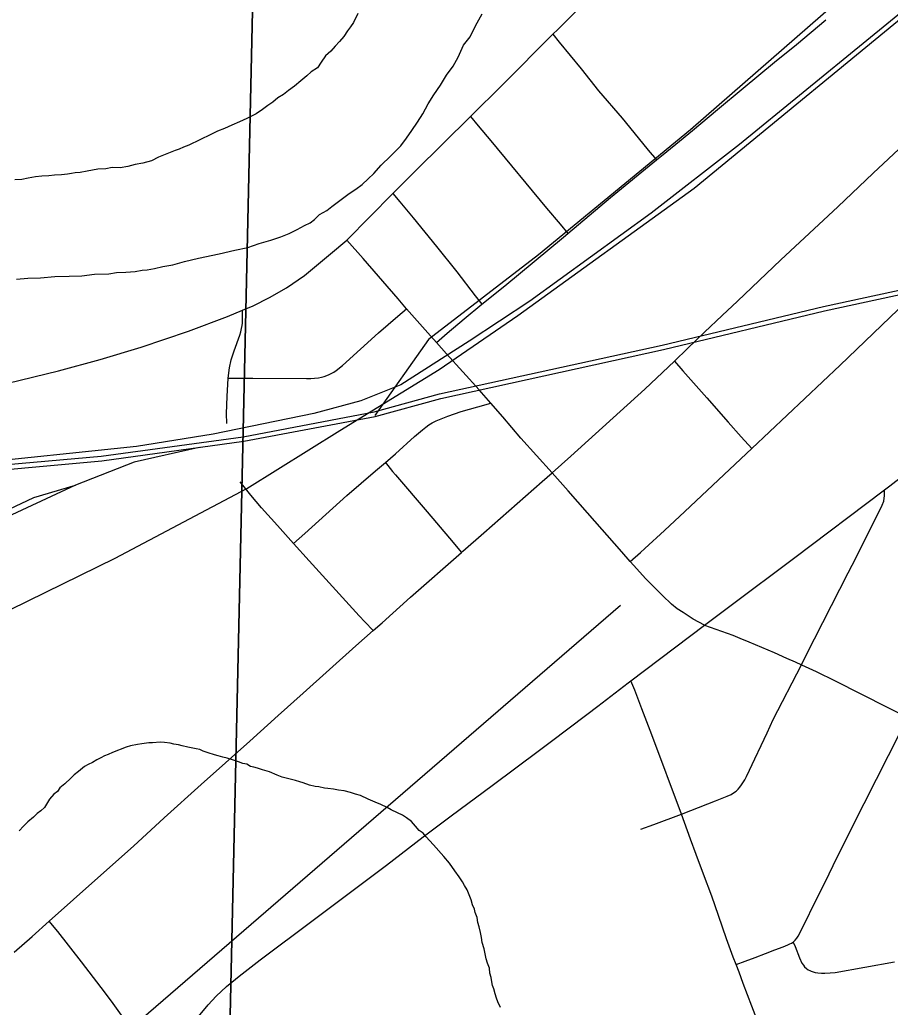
# Model space of a CAD drawing. Extents: x 2.4 to 73.1, y 4.5 to 25.6.
# Drawn here: x 35.4879 to 35.721, y 22.2401 to 22.5047 of the extents above; entities that cross this region are included whole.
import ezdxf

# ---------------------------------------------------------------- set-up
doc = ezdxf.new("R2010")
doc.units = 0
for name, color, linetype in [('GM_X_City_Street', 7, 'Continuous'), ('GM_X_County_Road', 7, 'Continuous'), ('GM_X_Major_River', 7, 'Continuous'), ('GM_X_Minor_River', 7, 'Continuous'), ('GM_X_Rail_Line', 7, 'Continuous'), ('GM_X_Section', 7, 'Continuous'), ('GM_X_State_Route', 7, 'Continuous')]:
    doc.layers.add(name, color=color, linetype=linetype)

msp = doc.modelspace()

# ---------------------------------------------------------------- linework, layer by layer
at = {"layer": 'GM_X_City_Street'}
msp.add_line((35.57541, 22.44563), (35.58781, 22.45811), dxfattribs=at)
for points in [[(35.63061, 22.50077), (35.63192, 22.50208), (35.6372, 22.50733), (35.64637, 22.51661), (35.65062, 22.52071), (35.65508, 22.52501), (35.66334, 22.53339), (35.6679, 22.53802), (35.67234, 22.54247)], [(35.6304, 22.38324), (35.63544, 22.38773), (35.65524, 22.40568), (35.66156, 22.41166), (35.66315, 22.41319), (35.66671, 22.4166), (35.67118, 22.42092), (35.67591, 22.4254), (35.68002, 22.42927), (35.68392, 22.43289), (35.69168, 22.44037), (35.70691, 22.45457), (35.71636, 22.46357), (35.73559, 22.48152), (35.73851, 22.48426), (35.74464, 22.49005), (35.74852, 22.49363), (35.75262, 22.49738), (35.75575, 22.50035), (35.7578, 22.50221), (35.76137, 22.50559), (35.76227, 22.50643), (35.76531, 22.5093)], [(35.59943, 22.41821), (35.60236, 22.42071), (35.60687, 22.42455), (35.61163, 22.42842), (35.61773, 22.43337), (35.63349, 22.44645), (35.63462, 22.4474), (35.64602, 22.45702), (35.6584, 22.46709), (35.65973, 22.46816), (35.66351, 22.47131), (35.66802, 22.47498), (35.67473, 22.48057), (35.68156, 22.48635), (35.68999, 22.49327), (35.69585, 22.49801), (35.70367, 22.50465)], [(35.60855, 22.47875), (35.61721, 22.48733), (35.63061, 22.50077)], [(35.63061, 22.50077), (35.63235, 22.49865), (35.63819, 22.49149), (35.64285, 22.48565), (35.64913, 22.47832), (35.65228, 22.47445), (35.65618, 22.46976), (35.6584, 22.46709)], [(35.58781, 22.45811), (35.5938, 22.46414), (35.60855, 22.47875)], [(35.60855, 22.47875), (35.61065, 22.47627), (35.61405, 22.47223), (35.62893, 22.45419), (35.63253, 22.4499), (35.63462, 22.4474)], [(35.58781, 22.45811), (35.58967, 22.45589), (35.59324, 22.4516), (35.5995, 22.44391), (35.6049, 22.43709), (35.60984, 22.43072), (35.61163, 22.42842)], [(35.59147, 22.42724), (35.58916, 22.42988), (35.57985, 22.44074), (35.57541, 22.44563)], [(35.65132, 22.35955), (35.65406, 22.36196), (35.65523, 22.36299), (35.66049, 22.36784), (35.66594, 22.37294), (35.68393, 22.38979), (35.69807, 22.40322), (35.70759, 22.41216), (35.72082, 22.42485), (35.72508, 22.42892)], [(35.5433, 22.39651), (35.54327, 22.39916), (35.5434, 22.40372), (35.54369, 22.40864), (35.54405, 22.41139), (35.54452, 22.41359), (35.54526, 22.41597), (35.54683, 22.4202), (35.54705, 22.42101), (35.54729, 22.42196), (35.54742, 22.42272), (35.54747, 22.4234), (35.54747, 22.42406), (35.54747, 22.42682)], [(35.54369, 22.40864), (35.5466, 22.40862), (35.55032, 22.4086), (35.56462, 22.40852), (35.56584, 22.40858), (35.56679, 22.40863), (35.56784, 22.40874), (35.56868, 22.40891), (35.56942, 22.40912), (35.57011, 22.40937), (35.57069, 22.40959), (35.57125, 22.40987), (35.57195, 22.41025), (35.57257, 22.41068), (35.57429, 22.41202), (35.58397, 22.42077), (35.58914, 22.42523), (35.59147, 22.42724)], [(35.59943, 22.41821), (35.59716, 22.42075), (35.59147, 22.42724)], [(35.61403, 22.40191), (35.61088, 22.40549), (35.60214, 22.41519), (35.59943, 22.41821)], [(35.66315, 22.41319), (35.66546, 22.41057), (35.67182, 22.40337), (35.67754, 22.39683), (35.68108, 22.39293), (35.68393, 22.38979)], [(35.56121, 22.36433), (35.5642, 22.36704), (35.57545, 22.37719), (35.58314, 22.38382), (35.58576, 22.38606), (35.5885, 22.38841), (35.59361, 22.39298), (35.59461, 22.39388), (35.59568, 22.39484), (35.59657, 22.39556), (35.59743, 22.39614), (35.59832, 22.39669), (35.59933, 22.39719), (35.60251, 22.39848), (35.60604, 22.39968), (35.61053, 22.40093), (35.61403, 22.40191)], [(35.6304, 22.38324), (35.62206, 22.39258), (35.61725, 22.39825), (35.61403, 22.40191)], [(35.58576, 22.38606), (35.58771, 22.38368), (35.58849, 22.38272), (35.597, 22.37281), (35.60294, 22.36575), (35.60618, 22.36198)], [(35.65132, 22.35955), (35.64912, 22.36211), (35.63985, 22.37259), (35.63471, 22.37842), (35.6304, 22.38324)], [(35.5825, 22.34102), (35.58023, 22.34339), (35.57873, 22.34495), (35.56539, 22.35967), (35.56121, 22.36433), (35.55689, 22.36914), (35.55261, 22.37395), (35.54977, 22.37731), (35.54693, 22.38089)], [(35.65414, 22.2878), (35.65762, 22.28912), (35.66503, 22.29182), (35.66757, 22.29281), (35.67417, 22.29539), (35.67732, 22.29665), (35.67833, 22.29714), (35.67898, 22.29756), (35.67968, 22.29805), (35.68022, 22.29858), (35.68069, 22.29907), (35.68116, 22.2997), (35.68149, 22.30023), (35.68199, 22.30105), (35.68244, 22.3019), (35.68328, 22.30368), (35.68469, 22.30668), (35.68636, 22.31021), (35.68799, 22.31367), (35.68965, 22.31718), (35.69716, 22.33189), (35.69847, 22.33448), (35.70969, 22.35646), (35.71185, 22.36058), (35.71883, 22.37458), (35.71922, 22.37571), (35.71937, 22.37649), (35.71943, 22.37716), (35.71938, 22.37871)], [(35.67126, 22.34245), (35.66821, 22.34411), (35.66552, 22.34585), (35.66392, 22.34689), (35.66241, 22.34807), (35.65993, 22.35046), (35.65817, 22.35222), (35.65553, 22.35485), (35.65218, 22.35855), (35.65132, 22.35955)], [(35.67126, 22.34245), (35.67881, 22.33977), (35.68064, 22.33902), (35.68313, 22.33799), (35.68984, 22.33518), (35.69315, 22.33364), (35.69549, 22.33262), (35.69716, 22.33189)], [(35.69716, 22.33189), (35.70109, 22.33005), (35.70621, 22.32754), (35.72011, 22.32051), (35.72563, 22.31776)], [(35.68614, 22.23465), (35.68389, 22.24043), (35.68159, 22.24653), (35.68046, 22.24951), (35.6797, 22.25155), (35.67893, 22.25359), (35.67714, 22.25847), (35.67496, 22.26473), (35.67317, 22.26988), (35.67098, 22.27578), (35.66903, 22.28103), (35.6675, 22.28514), (35.66503, 22.29182), (35.65713, 22.31312), (35.65448, 22.32008), (35.65253, 22.32505), (35.65153, 22.3276)], [(35.6797, 22.25155), (35.68212, 22.25248), (35.6848, 22.2535), (35.68755, 22.25455), (35.69009, 22.25552), (35.69227, 22.25635), (35.6935, 22.25682), (35.69408, 22.25709), (35.69453, 22.25731), (35.69497, 22.25758), (35.6955, 22.25808), (35.69595, 22.25864), (35.69628, 22.25913), (35.69674, 22.25996), (35.6975, 22.26146), (35.69816, 22.26283), (35.70062, 22.26779), (35.70353, 22.27362), (35.70671, 22.28034), (35.71396, 22.29475), (35.72379, 22.3141)], [(35.52651, 22.22471), (35.52574, 22.22527), (35.52432, 22.22631), (35.52319, 22.22736), (35.52212, 22.22855), (35.51932, 22.23211), (35.51243, 22.24175), (35.50971, 22.24545), (35.50443, 22.25234), (35.49805, 22.26038), (35.49579, 22.26322)], [(35.69497, 22.25758), (35.69547, 22.25638), (35.69667, 22.25338), (35.69732, 22.25196), (35.6977, 22.25139), (35.69804, 22.25095), (35.6985, 22.25049), (35.69898, 22.25016), (35.69941, 22.24994), (35.69981, 22.24976), (35.70029, 22.2496), (35.70085, 22.24946), (35.70158, 22.24934), (35.70252, 22.24926), (35.70342, 22.24923), (35.70491, 22.24934), (35.70621, 22.24947), (35.71415, 22.25091), (35.7221, 22.25227)]]:
    msp.add_lwpolyline(points, dxfattribs=at)
at = {"layer": 'GM_X_County_Road'}
for points in [[(35.54747, 22.42682), (35.55033, 22.42802), (35.55476, 22.43022), (35.55929, 22.43287), (35.56415, 22.43618), (35.57111, 22.44193), (35.57541, 22.44563)], [(35.38207, 22.39551), (35.39698, 22.39673), (35.42545, 22.39886), (35.43566, 22.39978), (35.44862, 22.40119), (35.46, 22.40276), (35.4753, 22.40536), (35.48471, 22.40731), (35.49829, 22.41059), (35.50937, 22.41363), (35.52035, 22.41699), (35.53302, 22.42123), (35.54349, 22.42513), (35.54747, 22.42682)], [(35.60618, 22.36198), (35.60651, 22.36228), (35.61213, 22.36717), (35.62778, 22.38092), (35.6304, 22.38324)], [(35.5825, 22.34102), (35.58487, 22.34311), (35.5925, 22.34996), (35.60618, 22.36198)], [(35.49579, 22.26322), (35.50881, 22.27481), (35.5183, 22.2833), (35.52657, 22.29083), (35.53649, 22.29979), (35.54296, 22.30561), (35.54944, 22.31142), (35.5571, 22.31824), (35.56379, 22.32427), (35.57788, 22.33693), (35.5825, 22.34102)], [(35.48639, 22.25486), (35.49116, 22.2591), (35.49579, 22.26322)]]:
    msp.add_lwpolyline(points, dxfattribs=at)
at = {"layer": 'GM_X_Major_River'}
for points in [[(35.487, 22.43515), (35.49004, 22.43545), (35.49347, 22.43556), (35.49727, 22.43584), (35.50107, 22.43593), (35.50449, 22.43604), (35.50792, 22.43652), (35.51173, 22.43661), (35.51382, 22.43694), (35.5163, 22.43707), (35.51877, 22.4372), (35.52067, 22.43753), (35.52201, 22.43768), (35.52392, 22.43801), (35.52621, 22.43852), (35.52888, 22.43903), (35.53194, 22.4399), (35.53576, 22.44075), (35.5413, 22.44194), (35.5455, 22.44297), (35.54894, 22.44365), (35.552, 22.44471), (35.55506, 22.44558), (35.55775, 22.44646), (35.56005, 22.44735), (35.56216, 22.44844), (35.56409, 22.44953), (35.56563, 22.45025), (35.56679, 22.45117), (35.56815, 22.45247), (35.57008, 22.45356), (35.57144, 22.45466), (35.57608, 22.45815), (35.57782, 22.45925), (35.57956, 22.46053), (35.58112, 22.46201), (35.58267, 22.46349), (35.58463, 22.46572), (35.58716, 22.46813), (35.58989, 22.47091), (35.59146, 22.47296), (35.59284, 22.47501), (35.59441, 22.47725), (35.5958, 22.47949), (35.59719, 22.48212), (35.59877, 22.48454), (35.60055, 22.48716), (35.60213, 22.48978), (35.6039, 22.4922), (35.60529, 22.49463), (35.6067, 22.49783), (35.60847, 22.50006), (35.60987, 22.50306), (35.61166, 22.50625)], [(35.487, 22.43515), (35.49004, 22.43545), (35.49347, 22.43556), (35.49727, 22.43584), (35.50107, 22.43593), (35.50449, 22.43604), (35.50792, 22.43652), (35.51173, 22.43661), (35.51382, 22.43694), (35.5163, 22.43707), (35.51877, 22.4372), (35.52067, 22.43753), (35.52201, 22.43768), (35.52392, 22.43801), (35.52621, 22.43852), (35.52888, 22.43903), (35.53194, 22.4399), (35.53576, 22.44075), (35.5413, 22.44194), (35.5455, 22.44297), (35.54894, 22.44365), (35.552, 22.44471), (35.55506, 22.44558), (35.55775, 22.44646), (35.56005, 22.44735), (35.56216, 22.44844), (35.56409, 22.44953), (35.56563, 22.45025), (35.56679, 22.45117), (35.56815, 22.45247), (35.57008, 22.45356), (35.57144, 22.45466), (35.57608, 22.45815), (35.57782, 22.45925), (35.57956, 22.46053), (35.58112, 22.46201), (35.58267, 22.46349), (35.58463, 22.46572), (35.58716, 22.46813), (35.58989, 22.47091), (35.59146, 22.47296), (35.59284, 22.47501), (35.59441, 22.47725), (35.5958, 22.47949), (35.59719, 22.48212), (35.59877, 22.48454), (35.60055, 22.48716), (35.60213, 22.48978), (35.6039, 22.4922), (35.60529, 22.49463), (35.6067, 22.49783), (35.60847, 22.50006), (35.60987, 22.50306), (35.61166, 22.50625)], [(35.57843, 22.50633), (35.57723, 22.50389), (35.57644, 22.50277), (35.57565, 22.50165), (35.57466, 22.50016), (35.57349, 22.49886), (35.57232, 22.49756), (35.57115, 22.49626)], [(35.57843, 22.50633), (35.57723, 22.50389), (35.57644, 22.50277), (35.57565, 22.50165), (35.57466, 22.50016), (35.57349, 22.49886), (35.57232, 22.49756), (35.57115, 22.49626)], [(35.57115, 22.49626), (35.56978, 22.49496), (35.5686, 22.49329), (35.56762, 22.49179), (35.56588, 22.4907), (35.56471, 22.48959), (35.56316, 22.4883), (35.56141, 22.48682), (35.55987, 22.48572), (35.55851, 22.48461), (35.55697, 22.4837), (35.55561, 22.4826), (35.55426, 22.48168), (35.5529, 22.48058), (35.55116, 22.47948), (35.54866, 22.47822), (35.54674, 22.47732), (35.54463, 22.47642), (35.54271, 22.47552), (35.54079, 22.47481), (35.53906, 22.4739), (35.5331, 22.47102), (35.53176, 22.47048), (35.5306, 22.46994), (35.52945, 22.46959), (35.52811, 22.46905), (35.52677, 22.46852), (35.52504, 22.4678), (35.52312, 22.4669), (35.52082, 22.4662), (35.51873, 22.46587), (35.51681, 22.46535), (35.51472, 22.46502), (35.51263, 22.46508), (35.51091, 22.46474), (35.50882, 22.4646), (35.50596, 22.46411), (35.50405, 22.46377), (35.50272, 22.46362), (35.50176, 22.46345), (35.50062, 22.46329), (35.49909, 22.46314), (35.49719, 22.463), (35.49567, 22.46285), (35.49377, 22.46271), (35.49205, 22.46256), (35.49014, 22.46223), (35.48843, 22.46189), (35.48653, 22.46175)], [(35.57115, 22.49626), (35.56978, 22.49496), (35.5686, 22.49329), (35.56762, 22.49179), (35.56588, 22.4907), (35.56471, 22.48959), (35.56316, 22.4883), (35.56141, 22.48682), (35.55987, 22.48572), (35.55851, 22.48461), (35.55697, 22.4837), (35.55561, 22.4826), (35.55426, 22.48168), (35.5529, 22.48058), (35.55116, 22.47948), (35.54866, 22.47822), (35.54674, 22.47732), (35.54463, 22.47642), (35.54271, 22.47552), (35.54079, 22.47481), (35.53906, 22.4739), (35.5331, 22.47102), (35.53176, 22.47048), (35.5306, 22.46994), (35.52945, 22.46959), (35.52811, 22.46905), (35.52677, 22.46852), (35.52504, 22.4678), (35.52312, 22.4669), (35.52082, 22.4662), (35.51873, 22.46587), (35.51681, 22.46535), (35.51472, 22.46502), (35.51263, 22.46508), (35.51091, 22.46474), (35.50882, 22.4646), (35.50596, 22.46411), (35.50405, 22.46377), (35.50272, 22.46362), (35.50176, 22.46345), (35.50062, 22.46329), (35.49909, 22.46314), (35.49719, 22.463), (35.49567, 22.46285), (35.49377, 22.46271), (35.49205, 22.46256), (35.49014, 22.46223), (35.48843, 22.46189), (35.48653, 22.46175)]]:
    msp.add_lwpolyline(points, dxfattribs=at)
at = {"layer": 'GM_X_Minor_River'}
for points in [[(34.70567, 21.5331), (35.64872, 22.34787)], [(35.5487, 22.30521), (35.54757, 22.30543), (35.54644, 22.30583), (35.54455, 22.30645), (35.54343, 22.30686), (35.54229, 22.30708), (35.54097, 22.30749), (35.54003, 22.30771), (35.53833, 22.30832), (35.53701, 22.30873), (35.53608, 22.30913), (35.53513, 22.30935), (35.53419, 22.30956), (35.53286, 22.30979), (35.53135, 22.3102), (35.53041, 22.31042), (35.52909, 22.31064), (35.52814, 22.31086), (35.52663, 22.31108), (35.52549, 22.31111), (35.5234, 22.31098), (35.52245, 22.311), (35.52054, 22.31067), (35.5194, 22.31051), (35.51749, 22.31018), (35.51634, 22.30982), (35.51269, 22.3084), (35.51154, 22.30786), (35.51058, 22.3075), (35.50962, 22.30696), (35.50847, 22.30642), (35.50731, 22.30569), (35.50616, 22.30515), (35.50519, 22.3046), (35.50364, 22.30331), (35.50248, 22.30239), (35.50151, 22.30146), (35.49995, 22.29999), (35.49859, 22.29888), (35.498, 22.29795), (35.49703, 22.29721), (35.49586, 22.29591), (35.49527, 22.29498), (35.49447, 22.29367), (35.4935, 22.29274), (35.49253, 22.29201), (35.49156, 22.29108), (35.49001, 22.28979), (35.48884, 22.28868), (35.48767, 22.28738)], [(35.61659, 22.24006), (35.61587, 22.24159), (35.61551, 22.24255), (35.61516, 22.2437), (35.61481, 22.24504), (35.61446, 22.246), (35.61429, 22.24695), (35.61413, 22.2481), (35.61378, 22.24924), (35.61362, 22.25058), (35.61309, 22.25192), (35.61273, 22.25307), (35.61257, 22.25402), (35.61223, 22.25574), (35.6117, 22.25746), (35.61155, 22.2588), (35.6112, 22.26013), (35.61086, 22.26166), (35.61051, 22.26281), (35.61035, 22.26414), (35.60982, 22.26549), (35.60965, 22.26644), (35.60911, 22.26759), (35.60876, 22.26893), (35.60823, 22.27027), (35.60769, 22.27162), (35.60696, 22.27278), (35.60641, 22.27374), (35.6055, 22.27509), (35.6044, 22.27664), (35.60293, 22.27876), (35.60146, 22.28051), (35.59868, 22.28362), (35.59757, 22.28479), (35.59665, 22.28576), (35.59591, 22.28673), (35.59479, 22.28752), (35.59387, 22.28868), (35.59276, 22.28985), (35.59146, 22.29083), (35.59034, 22.29162), (35.58902, 22.29222), (35.58733, 22.29302), (35.58621, 22.29362), (35.58452, 22.29442), (35.58301, 22.29503), (35.58114, 22.29584), (35.57907, 22.29684), (35.57775, 22.29725), (35.57643, 22.29767), (35.57473, 22.29809), (35.57322, 22.29832), (35.5719, 22.29854), (35.57038, 22.29877), (35.56943, 22.29879), (35.56792, 22.29921), (35.56698, 22.29924), (35.56547, 22.29966), (35.56377, 22.30027), (35.56283, 22.30048), (35.5617, 22.30089), (35.55811, 22.30174), (35.5568, 22.30234), (35.55473, 22.30316), (35.55285, 22.30377), (35.55153, 22.30419), (35.55058, 22.3044), (35.54964, 22.30461), (35.5487, 22.30521)]]:
    msp.add_lwpolyline(points, dxfattribs=at)
at = {"layer": 'GM_X_Rail_Line'}
msp.add_line((35.50277, 22.37995), (35.44302, 22.3523), dxfattribs=at)
for points in [[(35.47133, 22.33977), (35.51345, 22.36042), (35.5487, 22.37912), (35.57356, 22.39464), (35.60013, 22.411), (35.62126, 22.42539), (35.66849, 22.45958), (35.7319, 22.51177), (35.81764, 22.58403), (35.84992, 22.61487), (35.86911, 22.63726), (35.88743, 22.65733), (35.90691, 22.69631), (35.91891, 22.71996), (35.96535, 22.81149), (35.97669, 22.83447), (35.98774, 22.85018), (36.00228, 22.86298), (36.03427, 22.88392), (36.2567, 23.01045), (36.29738, 23.03288)], [(35.91879, 22.72023), (35.91512, 22.72205), (35.88131, 22.65936), (35.73853, 22.53724), (35.66747, 22.47516), (35.62674, 22.44172), (35.59728, 22.41899), (35.58292, 22.39868)], [(35.82164, 22.59015), (35.7317, 22.51311), (35.68063, 22.47119), (35.6569, 22.4528), (35.62443, 22.42927), (35.60819, 22.41858), (35.5899, 22.40687), (35.57922, 22.40255), (35.56658, 22.39916), (35.53966, 22.39361), (35.51911, 22.39033), (35.47287, 22.3855), (35.43649, 22.38313), (35.40454, 22.38067), (35.39176, 22.3781)], [(34.67285, 22.32089), (34.92723, 22.34151), (35.23002, 22.36381), (35.40803, 22.37954), (35.46629, 22.38395), (35.50969, 22.38773), (35.54765, 22.39296), (35.58276, 22.39961), (35.60028, 22.40441), (35.65992, 22.41752), (35.7031, 22.42787), (35.74313, 22.43653), (35.80025, 22.44949), (35.83117, 22.45653), (35.86024, 22.46257), (35.89286, 22.46787), (35.9246, 22.47051), (35.94854, 22.47177), (36.0534, 22.46888), (36.18913, 22.46436), (36.29738, 22.46089)], [(34.67295, 22.31965), (34.92476, 22.34017), (35.23012, 22.36257), (35.40895, 22.37841), (35.46763, 22.38262), (35.50985, 22.38649), (35.54785, 22.39174), (35.58304, 22.3984), (35.60058, 22.4032), (35.6602, 22.41631), (35.70338, 22.42666), (35.74339, 22.43531), (35.80052, 22.44828), (35.83144, 22.45532), (35.86046, 22.46135), (35.89301, 22.46663), (35.92468, 22.46927), (35.94856, 22.47053), (36.05337, 22.46764), (36.18909, 22.46311), (36.29738, 22.45965)], [(35.53589, 22.39009), (35.51849, 22.38611), (35.50277, 22.37995)], [(35.44302, 22.3523), (35.45704, 22.36032), (35.49167, 22.37666), (35.50277, 22.37995)]]:
    msp.add_lwpolyline(points, dxfattribs=at)
at = {"layer": 'GM_X_Section'}
for points in [[(35.0531, 22.5831), (35.55168, 22.57541), (35.54042, 22.06912), (35.03965, 22.08027)], [(35.55168, 22.57541), (36.0546, 22.56751), (36.04008, 22.06111), (35.54042, 22.06912)]]:
    msp.add_lwpolyline(points, close=True, dxfattribs=at)
at = {"layer": 'GM_X_State_Route'}
for points in [[(35.67126, 22.34245), (35.67838, 22.34784), (35.69501, 22.36038), (35.71938, 22.37871), (35.72084, 22.3798), (35.72248, 22.38104), (35.75314, 22.40408), (35.76331, 22.41175), (35.77476, 22.42032), (35.77569, 22.42101), (35.77727, 22.42218), (35.7832, 22.42659)], [(35.62989, 22.31117), (35.63967, 22.31857), (35.64263, 22.32081), (35.65078, 22.32704), (35.65153, 22.3276), (35.67126, 22.34245)], [(35.5173, 22.21141), (35.52651, 22.22471), (35.53308, 22.23419), (35.53571, 22.23768), (35.53833, 22.24079), (35.54048, 22.24307), (35.54322, 22.24565), (35.54658, 22.24844), (35.55226, 22.25281), (35.56644, 22.26343), (35.57859, 22.27259), (35.58603, 22.27821), (35.59587, 22.2858), (35.60336, 22.29137), (35.61435, 22.29951), (35.62703, 22.30901), (35.62989, 22.31117)]]:
    msp.add_lwpolyline(points, dxfattribs=at)

doc.saveas('drawing.dxf')
